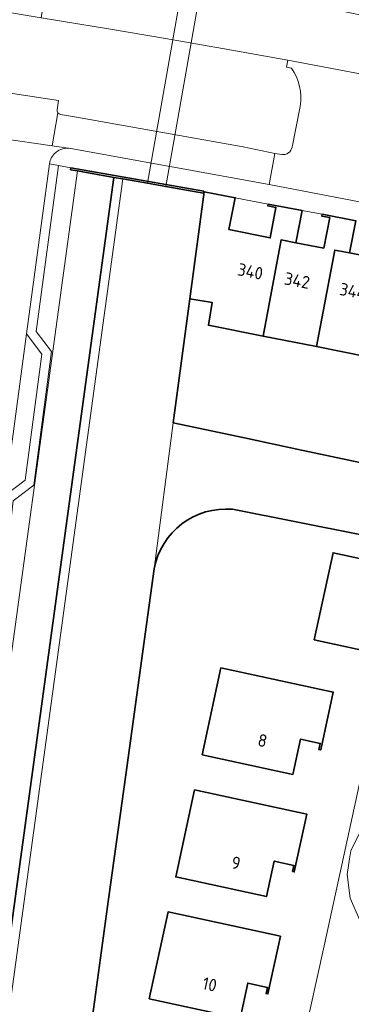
# Model space of a CAD drawing. Extents: x 150256 to 156914, y 461459 to 469481.
# Tile 617 of 656: x 154144 to 154180, y 468364 to 468470. Entities that reach past the tile are written whole.
import ezdxf
from ezdxf.enums import TextEntityAlignment as Align

# ---------------------------------------------------------------- set-up
doc = ezdxf.new("R2010")
doc.units = 0
doc.header["$LTSCALE"] = 0.75
for name, color, linetype, lineweight in [('B-RO-GK-BESCHOEIING-G', 251, 'GK-BESCHOEIING', 35), ('B-RO-GK-KADEMUUR-GV', 251, 'CONTINUOUS', 35), ('B-RO-KW-KUNSTWERK_DUIKER-GV', 251, 'CONTINUOUS', 18), ('B-RO-OG-BEBOUWING-GV', 6, 'CONTINUOUS', 35), ('B-RO-OG-BEBOUWING-T18', 1, 'CONTINUOUS', 18), ('B-RO-OG-TERREIN_CULTUURSCHEIDING-GV', 251, 'CONTINUOUS', 18), ('B-RO-OG-WATER_SLOOT-GV', 251, 'CONTINUOUS', 18), ('B-RO-VH-VERHARDING_ASFALT-GV', 251, 'CONTINUOUS', 18), ('B-RO-VH-VERHARDING_BETONSTRAATSTEEN-GV', 251, 'CONTINUOUS', 18), ('B-RO-VH-VERHARDING_TEGEL-GV', 251, 'CONTINUOUS', 18)]:
    doc.layers.add(name, color=color, linetype=linetype, lineweight=lineweight)
doc.styles.add('NLCS-ISO-M200-T18', font='NLCS-ISO.ttf', dxfattribs={"height": 360})
doc.linetypes.add('GK-BESCHOEIING', pattern='A,30,-5,[1,NLCS.SHX,S=1,R=0,X=0,Y=0],-5', length=40)

msp = doc.modelspace()

# ---------------------------------------------------------------- linework, layer by layer
at = {"layer": 'B-RO-GK-BESCHOEIING-G'}
for points in [[(154154.503, 468453.278), (154141.826, 468360.554)], [(154154.503, 468453.278), (154141.826, 468360.554)], [(154168.649, 468425.025), (154160.938, 468426.674), (154162.743, 468440.092)], [(154168.649, 468425.025), (154160.938, 468426.674), (154162.743, 468440.092)], [(154174.325, 468423.811), (154168.649, 468425.025)], [(154174.325, 468423.811), (154168.649, 468425.025)], [(154179.96, 468422.606), (154174.325, 468423.811)], [(154179.96, 468422.606), (154174.325, 468423.811)], [(154185.718, 468421.374), (154179.96, 468422.606)], [(154185.718, 468421.374), (154179.96, 468422.606)], [(154193.491, 468411.96), (154181.332, 468414.521), (154167.373, 468417.283)], [(154193.491, 468411.96), (154181.332, 468414.521), (154167.373, 468417.283)], [(154158.875, 468410.842), (154157.648, 468401.91)], [(154158.875, 468410.842), (154157.648, 468401.91)], [(154157.648, 468401.91), (154155.803, 468388.48)], [(154157.648, 468401.91), (154155.803, 468388.48)], [(154155.803, 468388.48), (154153.947, 468375.016)], [(154155.803, 468388.48), (154153.947, 468375.016)], [(154153.947, 468375.016), (154152.083, 468361.491)], [(154153.947, 468375.016), (154152.083, 468361.491)]]:
    msp.add_lwpolyline(points, dxfattribs=at)
msp.add_lwpolyline([(154167.373, 468417.283, 0.3863077), (154158.875, 468410.842)], format="xyb", dxfattribs=at)
msp.add_lwpolyline([(154167.373, 468417.283, 0.3863077), (154158.875, 468410.842)], format="xyb", dxfattribs=at)
at = {"layer": 'B-RO-GK-KADEMUUR-GV'}
msp.add_lwpolyline([(154164.247, 468451.779), (154149.869, 468454.294), (154149.834, 468454.101), (154150.581, 468453.969), (154154.503, 468453.278), (154155.489, 468453.104), (154158.172, 468452.631), (154160.141, 468452.284), (154164.21, 468451.567)], close=True, dxfattribs=at)
msp.add_lwpolyline([(154164.247, 468451.779), (154149.869, 468454.294), (154149.834, 468454.101), (154150.581, 468453.969), (154154.503, 468453.278), (154155.489, 468453.104), (154158.172, 468452.631), (154160.141, 468452.284), (154164.21, 468451.567)], close=True, dxfattribs=at)
at = {"layer": 'B-RO-KW-KUNSTWERK_DUIKER-GV'}
msp.add_lwpolyline([(154158.172, 468452.631), (154160.141, 468452.284), (154164.828, 468478.958), (154162.853, 468479.28)], close=True, dxfattribs=at)
msp.add_lwpolyline([(154158.172, 468452.631), (154160.141, 468452.284), (154164.828, 468478.958), (154162.853, 468479.28)], close=True, dxfattribs=at)
at = {"layer": 'B-RO-OG-BEBOUWING-GV'}
for points in [[(154171.241, 468450.385), (154171.202, 468450.187), (154172.068, 468450.023), (154171.446, 468446.719), (154166.97, 468447.618), (154167.663, 468451.067), (154164.308, 468451.705), (154162.743, 468440.092), (154165.176, 468439.697), (154164.763, 468437.25), (154170.696, 468436.068), (154172.628, 468446.496), (154174.229, 468446.191), (154174.894, 468449.691)], [(154171.241, 468450.385), (154171.202, 468450.187), (154172.068, 468450.023), (154171.446, 468446.719), (154166.97, 468447.618), (154167.663, 468451.067), (154164.308, 468451.705), (154162.743, 468440.092), (154165.176, 468439.697), (154164.763, 468437.25), (154170.696, 468436.068), (154172.628, 468446.496), (154174.229, 468446.191), (154174.894, 468449.691)], [(154180.04, 468445.082), (154180.711, 468448.581), (154177.062, 468449.281), (154177.024, 468449.084), (154177.888, 468448.917), (154177.246, 468445.616), (154174.229, 468446.191), (154172.628, 468446.496), (154170.696, 468436.068), (154176.444, 468434.924), (154178.44, 468445.395)], [(154180.04, 468445.082), (154180.711, 468448.581), (154177.062, 468449.281), (154177.024, 468449.084), (154177.888, 468448.917), (154177.246, 468445.616), (154174.229, 468446.191), (154172.628, 468446.496), (154170.696, 468436.068), (154176.444, 468434.924), (154178.44, 468445.395)], [(154182.877, 468448.158), (154182.839, 468447.961), (154183.703, 468447.792), (154183.055, 468444.493), (154180.04, 468445.082), (154178.44, 468445.395), (154176.444, 468434.924), (154182.171, 468433.783), (154184.241, 468444.25), (154185.841, 468443.938), (154186.527, 468447.443)], [(154182.877, 468448.158), (154182.839, 468447.961), (154183.703, 468447.792), (154183.055, 468444.493), (154180.04, 468445.082), (154178.44, 468445.395), (154176.444, 468434.924), (154182.171, 468433.783), (154184.241, 468444.25), (154185.841, 468443.938), (154186.527, 468447.443)], [(154189.856, 468403.575), (154191.196, 468409.773), (154178.256, 468412.565), (154176.217, 468403.143), (154186.029, 468401.001), (154186.73, 468404.248)], [(154189.856, 468403.575), (154191.196, 468409.773), (154178.256, 468412.565), (154176.217, 468403.143), (154186.029, 468401.001), (154186.73, 468404.248)], [(154164.082, 468390.652), (154173.903, 468388.533), (154174.736, 468392.36), (154176.854, 468391.897), (154176.709, 468391.24), (154176.913, 468391.196), (154178.265, 468397.459), (154166.113, 468400.083)], [(154164.082, 468390.652), (154173.903, 468388.533), (154174.736, 468392.36), (154176.854, 468391.897), (154176.709, 468391.24), (154176.913, 468391.196), (154178.265, 468397.459), (154166.113, 468400.083)], [(154173.851, 468378.01), (154174.054, 468377.965), (154175.405, 468384.23), (154163.256, 468386.852), (154161.215, 468377.423), (154171.043, 468375.296), (154171.879, 468379.131), (154173.996, 468378.667)], [(154173.851, 468378.01), (154174.054, 468377.965), (154175.405, 468384.23), (154163.256, 468386.852), (154161.215, 468377.423), (154171.043, 468375.296), (154171.879, 468379.131), (154173.996, 468378.667)], [(154158.352, 468364.209), (154168.182, 468362.076), (154169.013, 468365.901), (154171.14, 468365.435), (154170.993, 468364.777), (154171.196, 468364.729), (154172.55, 468370.99), (154160.388, 468373.622)], [(154158.352, 468364.209), (154168.182, 468362.076), (154169.013, 468365.901), (154171.14, 468365.435), (154170.993, 468364.777), (154171.196, 468364.729), (154172.55, 468370.99), (154160.388, 468373.622)]]:
    msp.add_lwpolyline(points, close=True, dxfattribs=at)
at = {"layer": 'B-RO-OG-TERREIN_CULTUURSCHEIDING-GV'}
for points in [[(154173.743, 468465.131), (154173.225, 468465.233), (154173.349, 468465.981), (154166.262, 468467.253), (154160.099, 468468.328), (154153.933, 468469.379), (154149.062, 468470.19), (154146.656, 468470.582), (154141.653, 468471.398), (154134.4, 468472.562), (154131.516, 468473.012), (154124.171, 468474.108), (154116.956, 468475.138), (154107.955, 468476.361), (154106.394, 468476.538), (154105.794, 468476.583), (154104.481, 468476.646)], [(154173.743, 468465.131), (154173.225, 468465.233), (154173.349, 468465.981), (154166.262, 468467.253), (154160.099, 468468.328), (154153.933, 468469.379), (154149.062, 468470.19), (154146.656, 468470.582), (154141.653, 468471.398), (154134.4, 468472.562), (154131.516, 468473.012), (154124.171, 468474.108), (154116.956, 468475.138), (154107.955, 468476.361), (154106.394, 468476.538), (154105.794, 468476.583), (154104.481, 468476.646)], [(154135.187, 468463.62), (154148.507, 468461.61), (154148.362, 468460.607), (154148.371, 468460.439), (154148.442, 468460.286), (154148.579, 468460.161), (154148.752, 468460.097), (154150.463, 468459.79), (154168.519, 468456.594), (154171.959, 468455.859), (154172.689, 468455.742)], [(154135.187, 468463.62), (154148.507, 468461.61), (154148.362, 468460.607), (154148.371, 468460.439), (154148.442, 468460.286), (154148.579, 468460.161), (154148.752, 468460.097), (154150.463, 468459.79), (154168.519, 468456.594), (154171.959, 468455.859), (154172.689, 468455.742)], [(154173.813, 468456.569), (154174.683, 468460.976)], [(154173.813, 468456.569), (154174.683, 468460.976)], [(154143.624, 468418.19), (154145.847, 468419.898), (154147.755, 468434.381), (154146.087, 468436.581), (154148.53, 468454.547), (154147.546, 468454.733), (154145.04, 468436.306), (154146.71, 468434.104), (154144.91, 468420.439), (154142.682, 468418.727)], [(154143.624, 468418.19), (154145.847, 468419.898), (154147.755, 468434.381), (154146.087, 468436.581), (154148.53, 468454.547), (154147.546, 468454.733), (154145.04, 468436.306), (154146.71, 468434.104), (154144.91, 468420.439), (154142.682, 468418.727)]]:
    msp.add_lwpolyline(points, dxfattribs=at)
for points in [[(154178.368, 468471.449, -0.0009373), (154183.908, 468470.374)], [(154178.368, 468471.449, -0.0009373), (154183.908, 468470.374)], [(154174.683, 468460.976, 0.1925398), (154173.743, 468465.131)], [(154174.683, 468460.976, 0.1925398), (154173.743, 468465.131)], [(154172.689, 468455.742, 0.3901444), (154173.813, 468456.569)], [(154172.689, 468455.742, 0.3901444), (154173.813, 468456.569)]]:
    msp.add_lwpolyline(points, format="xyb", dxfattribs=at)
msp.add_lwpolyline([(154148.53, 468454.547), (154146.087, 468436.581), (154147.755, 468434.381), (154145.847, 468419.898), (154143.624, 468418.19), (154143.347, 468415.925), (154139.041, 468383.931), (154140.69, 468381.832), (154150.581, 468453.969), (154149.834, 468454.101), (154149.869, 468454.294)], close=True, dxfattribs=at)
msp.add_lwpolyline([(154148.53, 468454.547), (154146.087, 468436.581), (154147.755, 468434.381), (154145.847, 468419.898), (154143.624, 468418.19), (154143.347, 468415.925), (154139.041, 468383.931), (154140.69, 468381.832), (154150.581, 468453.969), (154149.834, 468454.101), (154149.869, 468454.294)], close=True, dxfattribs=at)
at = {"layer": 'B-RO-OG-WATER_SLOOT-GV'}
for points in [[(154140.967, 468354.03), (154141.87, 468360.548), (154141.917, 468360.887), (154141.826, 468360.554), (154141.872, 468360.893), (154154.503, 468453.278), (154150.581, 468453.969), (154140.69, 468381.832), (154138.903, 468368.796), (154137.832, 468360.985), (154137.163, 468356.761), (154136.434, 468352.546), (154135.618, 468347.88), (154134.827, 468343.715)], [(154140.967, 468354.03), (154141.87, 468360.548), (154141.917, 468360.887), (154141.826, 468360.554), (154141.872, 468360.893), (154154.503, 468453.278), (154150.581, 468453.969), (154140.69, 468381.832), (154138.903, 468368.796), (154137.832, 468360.985), (154137.163, 468356.761), (154136.434, 468352.546), (154135.618, 468347.88), (154134.827, 468343.715)], [(154142.908, 468360.751), (154155.489, 468453.104), (154154.503, 468453.278), (154141.872, 468360.893)], [(154142.908, 468360.751), (154155.489, 468453.104), (154154.503, 468453.278), (154141.872, 468360.893)], [(154144.23, 468321.235), (154146.274, 468329.124), (154146.421, 468329.893), (154150.692, 468352.2), (154151.085, 468354.254), (154152.083, 468361.491), (154153.947, 468375.016), (154155.803, 468388.48), (154157.648, 468401.91), (154158.875, 468410.842), (154160.938, 468426.674), (154162.743, 468440.092), (154164.308, 468451.705), (154164.247, 468451.779), (154164.21, 468451.567), (154160.141, 468452.284), (154158.172, 468452.631), (154155.489, 468453.104), (154142.908, 468360.751)], [(154144.23, 468321.235), (154146.274, 468329.124), (154146.421, 468329.893), (154150.692, 468352.2), (154151.085, 468354.254), (154152.083, 468361.491), (154153.947, 468375.016), (154155.803, 468388.48), (154157.648, 468401.91), (154158.875, 468410.842), (154160.938, 468426.674), (154162.743, 468440.092), (154164.308, 468451.705), (154164.247, 468451.779), (154164.21, 468451.567), (154160.141, 468452.284), (154158.172, 468452.631), (154155.489, 468453.104), (154142.908, 468360.751)], [(154185.718, 468421.374), (154179.96, 468422.606), (154174.325, 468423.811), (154168.649, 468425.025), (154160.938, 468426.674), (154158.875, 468410.842)], [(154185.718, 468421.374), (154179.96, 468422.606), (154174.325, 468423.811), (154168.649, 468425.025), (154160.938, 468426.674), (154158.875, 468410.842)], [(154167.373, 468417.283), (154181.332, 468414.521)], [(154167.373, 468417.283), (154181.332, 468414.521)]]:
    msp.add_lwpolyline(points, dxfattribs=at)
msp.add_lwpolyline([(154158.875, 468410.842, -0.3863077), (154167.373, 468417.283)], format="xyb", dxfattribs=at)
msp.add_lwpolyline([(154158.875, 468410.842, -0.3863077), (154167.373, 468417.283)], format="xyb", dxfattribs=at)
at = {"layer": 'B-RO-VH-VERHARDING_ASFALT-GV'}
msp.add_lwpolyline([(154178.368, 468471.449), (154177.21, 468471.678), (154172.365, 468472.569), (154164.896, 468473.898), (154159.743, 468474.791), (154152.619, 468475.996), (154147.567, 468476.833), (154146.656, 468470.582), (154149.062, 468470.19), (154153.933, 468469.379), (154160.099, 468468.328), (154166.262, 468467.253), (154173.349, 468465.981), (154182.715, 468464.207), (154186.879, 468463.346), (154192.985, 468462.141), (154199.087, 468460.91), (154201.65, 468460.382), (154205.388, 468459.599), (154208.352, 468458.969), (154211.303, 468458.335), (154212.168, 468458.139)], dxfattribs=at)
msp.add_lwpolyline([(154178.368, 468471.449), (154177.21, 468471.678), (154172.365, 468472.569), (154164.896, 468473.898), (154159.743, 468474.791), (154152.619, 468475.996), (154147.567, 468476.833), (154146.656, 468470.582), (154149.062, 468470.19), (154153.933, 468469.379), (154160.099, 468468.328), (154166.262, 468467.253), (154173.349, 468465.981), (154182.715, 468464.207), (154186.879, 468463.346), (154192.985, 468462.141), (154199.087, 468460.91), (154201.65, 468460.382), (154205.388, 468459.599), (154208.352, 468458.969), (154211.303, 468458.335), (154212.168, 468458.139)], dxfattribs=at)
msp.add_lwpolyline([(154183.908, 468470.374, 0.0009373), (154178.368, 468471.449)], format="xyb", dxfattribs=at)
msp.add_lwpolyline([(154183.908, 468470.374, 0.0009373), (154178.368, 468471.449)], format="xyb", dxfattribs=at)
at = {"layer": 'B-RO-VH-VERHARDING_BETONSTRAATSTEEN-GV'}
for points in [[(154182.05, 468463.562), (154182.501, 468463.489), (154182.715, 468464.207), (154173.349, 468465.981), (154173.225, 468465.233), (154173.743, 468465.131)], [(154182.05, 468463.562), (154182.501, 468463.489), (154182.715, 468464.207), (154173.349, 468465.981), (154173.225, 468465.233), (154173.743, 468465.131)], [(154136.883, 468458.29), (154147.82, 468456.707), (154148.442, 468460.286), (154148.371, 468460.439), (154148.362, 468460.607), (154148.507, 468461.61), (154135.187, 468463.62)], [(154136.883, 468458.29), (154147.82, 468456.707), (154148.442, 468460.286), (154148.371, 468460.439), (154148.362, 468460.607), (154148.507, 468461.61), (154135.187, 468463.62)], [(154174.683, 468460.976), (154173.813, 468456.569)], [(154174.683, 468460.976), (154173.813, 468456.569)], [(154149.838, 468456.415), (154147.82, 468456.707), (154136.883, 468458.29)], [(154149.838, 468456.415), (154147.82, 468456.707), (154136.883, 468458.29)], [(154172.689, 468455.742), (154171.959, 468455.859), (154171.327, 468452.521), (154183.945, 468450.076), (154184.896, 468454.973)], [(154172.689, 468455.742), (154171.959, 468455.859), (154171.327, 468452.521), (154183.945, 468450.076), (154184.896, 468454.973)], [(154135.506, 468402.929), (154140.498, 468402.253), (154142.355, 468416.052), (154142.682, 468418.727), (154143.545, 468424.911), (154145.04, 468436.306), (154147.546, 468454.733)], [(154135.506, 468402.929), (154140.498, 468402.253), (154142.355, 468416.052), (154142.682, 468418.727), (154143.545, 468424.911), (154145.04, 468436.306), (154147.546, 468454.733)], [(154181.314, 468382.596), (154180.185, 468380.253), (154180.042, 468379.382), (154179.771, 468377.685), (154180.105, 468375.102), (154181.158, 468372.725)], [(154181.314, 468382.596), (154180.185, 468380.253), (154180.042, 468379.382), (154179.771, 468377.685), (154180.105, 468375.102), (154181.158, 468372.725)]]:
    msp.add_lwpolyline(points, dxfattribs=at)
for points in [[(154173.743, 468465.131, -0.1925398), (154174.683, 468460.976)], [(154173.743, 468465.131, -0.1925398), (154174.683, 468460.976)], [(154148.231, 468455.982, -0.1035009), (154148.997, 468456.363)], [(154148.231, 468455.982, -0.1035009), (154148.997, 468456.363)], [(154148.997, 468456.363, -0.102236), (154149.838, 468456.415)], [(154148.997, 468456.363, -0.102236), (154149.838, 468456.415)], [(154173.813, 468456.569, -0.3901444), (154172.689, 468455.742)], [(154173.813, 468456.569, -0.3901444), (154172.689, 468455.742)], [(154147.546, 468454.733, -0.0988179), (154147.763, 468455.433)], [(154147.546, 468454.733, -0.0988179), (154147.763, 468455.433)], [(154147.763, 468455.433, -0.1013403), (154148.231, 468455.982)], [(154147.763, 468455.433, -0.1013403), (154148.231, 468455.982)]]:
    msp.add_lwpolyline(points, format="xyb", dxfattribs=at)
msp.add_lwpolyline([(154180.042, 468379.382), (154180.185, 468380.253), (154181.314, 468382.596), (154183.065, 468384.525), (154185.287, 468385.876), (154187.802, 468386.538), (154188.082, 468386.529), (154188.259, 468387.351), (154189.416, 468393.233), (154189.747, 468394.754), (154182.987, 468396.206), (154180.164, 468383.202), (154179.367, 468379.547), (154177.277, 468369.966), (154174.948, 468359.306), (154181.684, 468357.62), (154182.851, 468362.984), (154184.287, 468368.8), (154184.478, 468369.685), (154182.847, 468370.742), (154181.158, 468372.725), (154180.105, 468375.102), (154179.771, 468377.685)], close=True, dxfattribs=at)
msp.add_lwpolyline([(154180.042, 468379.382), (154180.185, 468380.253), (154181.314, 468382.596), (154183.065, 468384.525), (154185.287, 468385.876), (154187.802, 468386.538), (154188.082, 468386.529), (154188.259, 468387.351), (154189.416, 468393.233), (154189.747, 468394.754), (154182.987, 468396.206), (154180.164, 468383.202), (154179.367, 468379.547), (154177.277, 468369.966), (154174.948, 468359.306), (154181.684, 468357.62), (154182.851, 468362.984), (154184.287, 468368.8), (154184.478, 468369.685), (154182.847, 468370.742), (154181.158, 468372.725), (154180.105, 468375.102), (154179.771, 468377.685)], close=True, dxfattribs=at)
at = {"layer": 'B-RO-VH-VERHARDING_TEGEL-GV'}
for points in [[(154148.442, 468460.286), (154147.82, 468456.707), (154149.838, 468456.415), (154149.851, 468456.413), (154171.327, 468452.521), (154171.959, 468455.859), (154168.519, 468456.594), (154150.463, 468459.79), (154148.752, 468460.097), (154148.579, 468460.161)], [(154148.442, 468460.286), (154147.82, 468456.707), (154149.838, 468456.415), (154149.851, 468456.413), (154171.327, 468452.521), (154171.959, 468455.859), (154168.519, 468456.594), (154150.463, 468459.79), (154148.752, 468460.097), (154148.579, 468460.161)], [(154142.682, 468418.727), (154144.91, 468420.439), (154146.71, 468434.104), (154145.04, 468436.306), (154143.545, 468424.911)], [(154142.682, 468418.727), (154144.91, 468420.439), (154146.71, 468434.104), (154145.04, 468436.306), (154143.545, 468424.911)]]:
    msp.add_lwpolyline(points, close=True, dxfattribs=at)
for points in [[(154148.997, 468456.363, 0.1035009), (154148.231, 468455.982)], [(154148.997, 468456.363, 0.1035009), (154148.231, 468455.982)], [(154149.838, 468456.415, 0.102236), (154148.997, 468456.363)], [(154149.838, 468456.415, 0.102236), (154148.997, 468456.363)], [(154147.763, 468455.433, 0.0988179), (154147.546, 468454.733)], [(154147.763, 468455.433, 0.0988179), (154147.546, 468454.733)], [(154148.231, 468455.982, 0.1013403), (154147.763, 468455.433)], [(154148.231, 468455.982, 0.1013403), (154147.763, 468455.433)]]:
    msp.add_lwpolyline(points, format="xyb", dxfattribs=at)
for points in [[(154185.198, 468449.833), (154183.945, 468450.076), (154171.327, 468452.521), (154149.851, 468456.413), (154149.838, 468456.415)], [(154185.198, 468449.833), (154183.945, 468450.076), (154171.327, 468452.521), (154149.851, 468456.413), (154149.838, 468456.415)], [(154147.546, 468454.733), (154148.53, 468454.547), (154149.869, 468454.294), (154164.247, 468451.779), (154164.308, 468451.705), (154167.663, 468451.067), (154171.241, 468450.385), (154174.894, 468449.691), (154177.062, 468449.281), (154180.711, 468448.581)], [(154147.546, 468454.733), (154148.53, 468454.547), (154149.869, 468454.294), (154164.247, 468451.779), (154164.308, 468451.705), (154167.663, 468451.067), (154171.241, 468450.385), (154174.894, 468449.691), (154177.062, 468449.281), (154180.711, 468448.581)]]:
    msp.add_lwpolyline(points, dxfattribs=at)

# ---------------------------------------------------------------- texts
at = {"layer": 'B-RO-OG-BEBOUWING-T18', "style": 'NLCS-ISO-M200-T18'}
for s, rotation, p in [('340', 348.6, (154169.287, 468443.073)), ('340', 348.6, (154169.287, 468443.073)), ('342', 349.2, (154174.359, 468442.094)), ('342', 349.2, (154174.359, 468442.094)), ('344', 348.9, (154180.388, 468440.938)), ('344', 348.9, (154180.388, 468440.938)), ('8', 347.7, (154170.61, 468392.211)), ('8', 347.7, (154170.61, 468392.211)), ('9', 347.7, (154167.742, 468378.935)), ('9', 347.7, (154167.742, 468378.935)), ('10', 347.8, (154164.89, 468365.766)), ('10', 347.8, (154164.89, 468365.766))]:
    msp.add_text(s, height=1.35, rotation=rotation, dxfattribs=at).set_placement(p, align=Align.MIDDLE)

doc.saveas('drawing.dxf')
